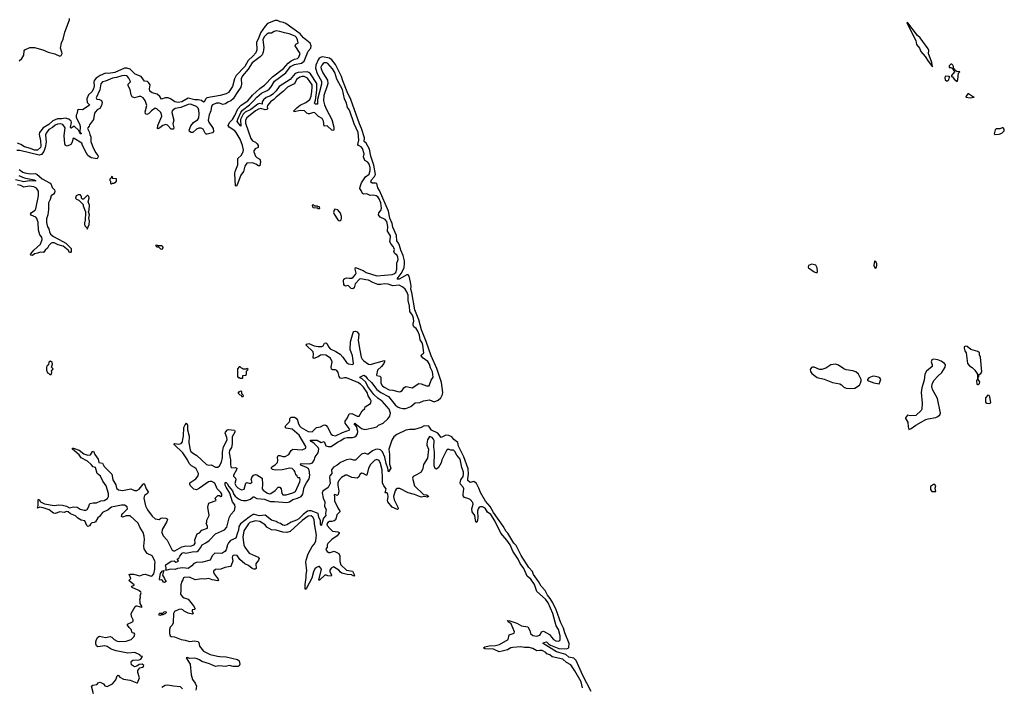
# Model space of a CAD drawing. Extents: x 2029826 to 2248070, y 228728 to 402406.
# Tile 295 of 368: x 2187112 to 2199992, y 250841 to 259567. Entities that reach past the tile are written whole.
import ezdxf

# ---------------------------------------------------------------- set-up
doc = ezdxf.new("R2010")
doc.units = 0

msp = doc.modelspace()

# ---------------------------------------------------------------- linework, layer by layer
at = {"layer": '0CON10XD'}
for points in [[(2191928, 253705), (2191905, 253766), (2191888, 253848), (2191858, 253918), (2191833, 253945), (2191795, 253954), (2191765, 253950), (2191727, 253933), (2191665, 253885), (2191625, 253901), (2191585, 253889), (2191505, 253810), (2191485, 253810), (2191435, 253825), (2191385, 253816), (2191310, 253780), (2191266, 253745), (2191215, 253718), (2191193, 253685), (2191194, 253635), (2191168, 253605), (2191163, 253587), (2191175, 253505), (2191146, 253454), (2191078, 253405), (2191069, 253385), (2191080, 253315), (2191102, 253265), (2191098, 253205), (2191123, 253165), (2191114, 253114), (2191118, 253085), (2191088, 253052), (2191055, 252953), (2191045, 252970), (2191046, 253016), (2191025, 253065), (2191015, 253115), (2190925, 253146), (2190895, 253148), (2190875, 253142), (2190820, 253100), (2190765, 253045), (2190735, 253025), (2190662, 252998), (2190605, 252963), (2190575, 252957), (2190555, 252960), (2190525, 252982), (2190495, 252991), (2190468, 253008), (2190405, 253024), (2190325, 253089), (2190245, 253082), (2190185, 253101), (2190165, 253101), (2190113, 253067), (2190000, 252980), (2189979, 252945), (2189975, 252895), (2189959, 252859), (2189938, 252792), (2189869, 252761), (2189842, 252728), (2189829, 252705), (2189815, 252638), (2189796, 252615), (2189755, 252592), (2189665, 252593), (2189631, 252559), (2189602, 252505), (2189505, 252478), (2189425, 252474), (2189391, 252459), (2189365, 252428), (2189315, 252394), (2189245, 252404), (2189175, 252396), (2189145, 252383), (2189084, 252386), (2189025, 252370), (2189020, 252375), (2189028, 252382), (2189030, 252405), (2189019, 252425), (2189025, 252444), (2189095, 252489), (2189133, 252493), (2189155, 252478), (2189180, 252485), (2189190, 252495), (2189172, 252515), (2189193, 252527), (2189206, 252555), (2189238, 252595), (2189255, 252604), (2189285, 252595), (2189370, 252610), (2189432, 252618), (2189452, 252628), (2189478, 252662), (2189498, 252705), (2189549, 252731), (2189589, 252761), (2189675, 252846), (2189792, 252898), (2189822, 252935), (2189853, 253057), (2189875, 253098), (2189920, 253150), (2189931, 253195), (2189927, 253227), (2189894, 253265), (2189859, 253379), (2189811, 253455), (2189802, 253485), (2189802, 253518), (2189815, 253517), (2189825, 253507), (2189847, 253467), (2189895, 253411), (2189912, 253362), (2189929, 253339), (2189974, 253304), (2190009, 253289), (2190035, 253281), (2190078, 253282), (2190131, 253299), (2190165, 253329), (2190175, 253330), (2190215, 253307), (2190315, 253302), (2190365, 253277), (2190395, 253269), (2190445, 253270), (2190605, 253255), (2190643, 253267), (2190685, 253298), (2190748, 253312), (2190793, 253337), (2190817, 253365), (2190835, 253457), (2190863, 253515), (2190899, 253565), (2190907, 253615), (2190898, 253678), (2190888, 253698), (2190865, 253714), (2190789, 253745), (2190781, 253755), (2190795, 253765), (2190905, 253764), (2190944, 253776), (2190965, 253812), (2190979, 253855), (2191018, 253905), (2191025, 253955), (2191018, 253975), (2190961, 254031), (2190925, 254055), (2190916, 254065), (2190918, 254072), (2191005, 254070), (2191055, 254041), (2191095, 254052), (2191118, 253998), (2191149, 253989), (2191185, 253990), (2191269, 254045), (2191315, 254066), (2191355, 254097), (2191395, 254108), (2191465, 254105), (2191495, 254113), (2191514, 254126), (2191531, 254155), (2191534, 254185), (2191518, 254248), (2191489, 254285), (2191495, 254294), (2191585, 254225), (2191625, 254213), (2191752, 254235), (2191784, 254246), (2191805, 254269), (2191868, 254295), (2191930, 254350), (2191954, 254385), (2191964, 254425), (2191947, 254475), (2191855, 254580), (2191802, 254615), (2191745, 254668), (2191668, 254775), (2191639, 254829), (2191593, 254873), (2191567, 254885), (2191562, 254895), (2191615, 254921), (2191635, 254910), (2191657, 254877), (2191715, 254825), (2191784, 254734), (2191835, 254695), (2191935, 254644), (2192025, 254532), (2192055, 254508), (2192085, 254495), (2192125, 254484), (2192165, 254485), (2192230, 254510), (2192285, 254558), (2192345, 254565), (2192395, 254585), (2192475, 254598), (2192535, 254574), (2192586, 254594), (2192623, 254625), (2192645, 254669), (2192649, 254695), (2192630, 254825), (2192568, 255008), (2192495, 255175), (2192431, 255361), (2192367, 255515), (2192332, 255645), (2192283, 255775), (2192241, 256001), (2192229, 256045), (2192232, 256085), (2192225, 256135), (2192205, 256215), (2192195, 256231), (2192175, 256233), (2192075, 256177), (2192056, 256176), (2192052, 256182), (2192101, 256249), (2192140, 256325), (2192148, 256385), (2192145, 256415), (2192127, 256487), (2192097, 256555), (2192082, 256615), (2192068, 256648), (2192045, 256675), (2192041, 256745), (2191993, 256855), (2191983, 256903), (2191955, 256975), (2191938, 257065), (2191819, 257335), (2191798, 257368), (2191782, 257425), (2191765, 257433), (2191725, 257431), (2191706, 257445), (2191712, 257475), (2191753, 257517), (2191767, 257545), (2191745, 257665), (2191706, 257785), (2191686, 257875), (2191643, 257953), (2191620, 257975), (2191621, 258025), (2191582, 258145), (2191555, 258205), (2191444, 258525), (2191395, 258626), (2191337, 258767), (2191321, 258825), (2191293, 258885), (2191242, 258982), (2191194, 259044), (2191165, 259065), (2191075, 259083), (2191055, 259079), (2191031, 259065), (2191016, 259045), (2190987, 258975), (2190983, 258935), (2191003, 258865), (2191059, 258765), (2191062, 258725), (2191008, 258525), (2191007, 258465), (2190982, 258465), (2190969, 258475), (2190983, 258517), (2191000, 258645), (2191001, 258735), (2190915, 258862), (2190895, 258879), (2190874, 258886), (2190754, 258876), (2190715, 258863), (2190652, 258788), (2190505, 258695), (2190465, 258638), (2190425, 258595), (2190395, 258572), (2190338, 258552), (2190301, 258519), (2190285, 258495), (2190284, 258465), (2190245, 258471), (2190225, 258465), (2190135, 258392), (2190062, 258358), (2190037, 258333), (2189999, 258265), (2190005, 258174), (2189958, 258235), (2189965, 258268), (2190005, 258355), (2190026, 258385), (2190117, 258453), (2190169, 258505), (2190213, 258555), (2190275, 258609), (2190348, 258642), (2190375, 258661), (2190401, 258689), (2190445, 258764), (2190595, 258875), (2190656, 258955), (2190705, 258983), (2190800, 259000), (2190835, 259025), (2190885, 259155), (2190919, 259195), (2190924, 259226), (2190911, 259261), (2190825, 259332), (2190783, 259385), (2190595, 259519), (2190565, 259532), (2190519, 259539), (2190485, 259556), (2190455, 259558), (2190355, 259518), (2190321, 259485), (2190263, 259397), (2190237, 259323), (2190211, 259275), (2190213, 259175), (2190202, 259135), (2190161, 259089), (2190099, 259035), (2190055, 258955), (2189943, 258837), (2189922, 258795), (2189894, 258695), (2189845, 258617), (2189815, 258598), (2189735, 258578), (2189562, 258548), (2189545, 258535), (2189525, 258492), (2189515, 258489), (2189492, 258512), (2189445, 258521), (2189405, 258522), (2189315, 258540), (2189235, 258492), (2189185, 258484), (2189141, 258495), (2189085, 258535), (2189056, 258546), (2189014, 258546), (2188965, 258530), (2188944, 258565), (2188910, 258595), (2188845, 258611), (2188815, 258634), (2188811, 258665), (2188818, 258715), (2188798, 258748), (2188785, 258758), (2188745, 258762), (2188701, 258825), (2188622, 258855), (2188555, 258919), (2188515, 258935), (2188485, 258932), (2188355, 258878), (2188275, 258864), (2188235, 258867), (2188165, 258840), (2188114, 258805), (2188088, 258775), (2188083, 258753), (2188086, 258705), (2188079, 258665), (2188055, 258625), (2188011, 258585), (2187992, 258535), (2187995, 258485), (2188025, 258455), (2188020, 258445), (2187935, 258388), (2187876, 258394), (2187866, 258384), (2187863, 258347), (2187851, 258319), (2187849, 258295), (2187898, 258192), (2187902, 258165), (2187900, 258100), (2187916, 258085), (2187917, 258075), (2187904, 258075), (2187900, 258100), (2187895, 258098), (2187882, 258122), (2187831, 258171), (2187825, 258174), (2187785, 258148), (2187781, 258151), (2187778, 258165), (2187791, 258225), (2187785, 258242), (2187755, 258267), (2187705, 258279), (2187665, 258271), (2187605, 258271), (2187545, 258244), (2187495, 258197), (2187418, 258155), (2187370, 258095), (2187366, 258066), (2187384, 257986), (2187390, 257915), (2187382, 257895), (2187345, 257864), (2187306, 257864), (2187255, 257885), (2187175, 257906), (2187125, 257937), (2187082, 257952)], [(2187105, 259031), (2187141, 259059), (2187167, 259105), (2187170, 259160), (2187178, 259172), (2187245, 259205), (2187305, 259206), (2187415, 259172), (2187485, 259142), (2187572, 259122), (2187637, 259093), (2187655, 259100), (2187666, 259125), (2187665, 259142), (2187645, 259195), (2187659, 259265), (2187679, 259315), (2187703, 259405), (2187765, 259565), (2187762, 259585)], [(2190932, 258628), (2190940, 258685), (2190939, 258715), (2190876, 258805), (2190835, 258826), (2190807, 258825), (2190776, 258815), (2190735, 258788), (2190717, 258745), (2190702, 258728), (2190614, 258685), (2190565, 258635), (2190465, 258556), (2190436, 258524), (2190391, 258495), (2190352, 258445), (2190348, 258428), (2190353, 258405), (2190348, 258392), (2190325, 258390), (2190265, 258407), (2190235, 258398), (2190195, 258376), (2190084, 258285), (2190066, 258255), (2190065, 258215), (2190136, 258015), (2190156, 257985), (2190195, 257965), (2190219, 257945), (2190230, 257925), (2190231, 257899), (2190191, 257879), (2190175, 257855), (2190175, 257842), (2190195, 257784), (2190215, 257765), (2190255, 257743), (2190260, 257715), (2190255, 257657), (2190235, 257657), (2190200, 257680), (2190156, 257696), (2190085, 257693), (2190057, 257655), (2190038, 257582), (2190003, 257537), (2189955, 257410), (2189945, 257393), (2189935, 257396), (2189927, 257557), (2189932, 257585), (2189965, 257671), (2189965, 257755), (2190015, 257798), (2190035, 257843), (2190038, 257865), (2190025, 257925), (2189997, 258005), (2189944, 258094), (2189925, 258117), (2189852, 258162), (2189841, 258185), (2189856, 258224), (2189895, 258264), (2189925, 258315), (2189967, 258403), (2190010, 258450), (2190097, 258505), (2190158, 258582), (2190253, 258667), (2190315, 258712), (2190420, 258820), (2190565, 258930), (2190622, 258998), (2190665, 259031), (2190705, 259051), (2190745, 259062), (2190765, 259077), (2190780, 259125), (2190714, 259225), (2190723, 259247), (2190751, 259259), (2190754, 259266), (2190748, 259305), (2190732, 259335), (2190715, 259352), (2190635, 259384), (2190575, 259395), (2190515, 259415), (2190465, 259420), (2190442, 259415), (2190405, 259393), (2190365, 259390), (2190345, 259378), (2190309, 259345), (2190294, 259305), (2190304, 259205), (2190296, 259144), (2190282, 259108), (2190259, 259081), (2190155, 259005), (2190099, 258921), (2190025, 258833), (2190011, 258795), (2190014, 258725), (2190005, 258685), (2189946, 258605), (2189905, 258535), (2189875, 258508), (2189835, 258491), (2189803, 258467), (2189769, 258461), (2189725, 258475), (2189685, 258475), (2189636, 258455), (2189622, 258438), (2189612, 258375), (2189589, 258325), (2189576, 258255), (2189585, 258228), (2189641, 258145), (2189649, 258105), (2189632, 258088), (2189565, 258071), (2189553, 258073), (2189538, 258085), (2189514, 258135), (2189485, 258148), (2189455, 258148), (2189424, 258136), (2189375, 258095), (2189353, 258093), (2189333, 258105), (2189330, 258125), (2189351, 258179), (2189387, 258223), (2189441, 258265), (2189456, 258285), (2189460, 258335), (2189455, 258385), (2189445, 258411), (2189425, 258435), (2189345, 258462), (2189315, 258460), (2189221, 258419), (2189145, 258408), (2189105, 258375), (2189104, 258355), (2189129, 258255), (2189116, 258205), (2189127, 258155), (2189124, 258136), (2189095, 258135), (2189045, 258188), (2189025, 258196), (2188985, 258186), (2188945, 258152), (2188925, 258143), (2188916, 258146), (2188917, 258185), (2188970, 258305), (2188969, 258329), (2188957, 258355), (2188905, 258403), (2188885, 258411), (2188835, 258376), (2188795, 258336), (2188775, 258329), (2188757, 258337), (2188752, 258365), (2188773, 258445), (2188755, 258512), (2188725, 258546), (2188695, 258564), (2188675, 258564), (2188615, 258546), (2188585, 258559), (2188572, 258585), (2188556, 258655), (2188530, 258705), (2188532, 258725), (2188560, 258755), (2188557, 258767), (2188540, 258805), (2188522, 258825), (2188508, 258835), (2188480, 258840), (2188448, 258835), (2188380, 258810), (2188325, 258802), (2188235, 258763), (2188195, 258756), (2188175, 258730), (2188161, 258649), (2188111, 258545), (2188119, 258529), (2188156, 258526), (2188182, 258512), (2188190, 258485), (2188183, 258445), (2188162, 258408), (2188125, 258388), (2188102, 258365), (2188092, 258345), (2188078, 258265), (2188026, 258195), (2188021, 258175), (2188002, 258155), (2188000, 258145), (2188022, 258102), (2188028, 258065), (2188041, 258035), (2188043, 257975), (2188073, 257893), (2188106, 257826), (2188134, 257794), (2188137, 257775), (2188125, 257750), (2188045, 257764), (2188005, 257791), (2187985, 257825), (2187934, 257924), (2187925, 257955), (2187825, 258016), (2187813, 258017), (2187805, 258008), (2187800, 257965), (2187781, 257935), (2187735, 257913), (2187712, 257922), (2187703, 257945), (2187695, 258055), (2187706, 258155), (2187675, 258197), (2187645, 258206), (2187605, 258201), (2187575, 258188), (2187543, 258157), (2187495, 258131), (2187458, 258085), (2187448, 258062), (2187459, 257965), (2187447, 257895), (2187427, 257843), (2187395, 257805), (2187365, 257799), (2187115, 257859), (2187075, 257857)], [(2199055, 258952), (2199045, 259007), (2199002, 259125), (2199004, 259165), (2198998, 259185), (2198892, 259332), (2198855, 259362), (2198732, 259525), (2198721, 259529), (2198718, 259525), (2198836, 259295), (2198842, 259245), (2198881, 259195), (2198902, 259152), (2198958, 259088), (2198995, 259026), (2199055, 258952)], [(2188783, 253163), (2188845, 253080), (2188885, 253044), (2188935, 253034), (2188958, 253052), (2188975, 253057), (2189025, 253051), (2189043, 253043), (2189046, 253035), (2189031, 252999), (2188975, 252905), (2188970, 252865), (2188989, 252819), (2189041, 252765), (2189108, 252635), (2189123, 252625), (2189140, 252625), (2189231, 252679), (2189285, 252689), (2189345, 252685), (2189396, 252704), (2189408, 252725), (2189403, 252767), (2189434, 252846), (2189465, 252859), (2189496, 252894), (2189567, 252923), (2189567, 252945), (2189550, 252985), (2189560, 252995), (2189562, 253025), (2189590, 253085), (2189574, 253195), (2189580, 253235), (2189584, 253246), (2189596, 253254), (2189680, 253285), (2189670, 253315), (2189703, 253347), (2189725, 253347), (2189745, 253337), (2189755, 253340), (2189757, 253365), (2189745, 253386), (2189694, 253434), (2189665, 253509), (2189625, 253530), (2189605, 253533), (2189583, 253527), (2189466, 253444), (2189426, 253424), (2189391, 253431), (2189345, 253475), (2189336, 253495), (2189339, 253515), (2189416, 253565), (2189445, 253607), (2189449, 253635), (2189422, 253695), (2189400, 253715), (2189358, 253738), (2189328, 253765), (2189306, 253815), (2189245, 253904), (2189131, 254015), (2189134, 254025), (2189142, 254028), (2189195, 254020), (2189224, 254026), (2189240, 254050), (2189245, 254085), (2189254, 254124), (2189261, 254235), (2189275, 254272), (2189295, 254293), (2189300, 254290), (2189308, 254268), (2189308, 254208), (2189327, 254125), (2189324, 254035), (2189343, 253945), (2189352, 253925), (2189385, 253896), (2189429, 253869), (2189555, 253755), (2189585, 253745), (2189615, 253749), (2189675, 253720), (2189702, 253718), (2189726, 253735), (2189753, 253785), (2189766, 253844), (2189763, 253915), (2189780, 253985), (2189824, 254075), (2189822, 254105), (2189802, 254165), (2189804, 254176), (2189832, 254208), (2189845, 254213), (2189924, 254204), (2189928, 254195), (2189925, 254175), (2189892, 254115), (2189892, 254025), (2189883, 253975), (2189857, 253935), (2189850, 253905), (2189871, 253815), (2189868, 253758), (2189874, 253724), (2189885, 253711), (2189934, 253714), (2189951, 253705), (2189948, 253685), (2189907, 253615), (2189911, 253601), (2189936, 253575), (2189938, 253555), (2189928, 253505), (2189945, 253470), (2189965, 253449), (2189995, 253430), (2190015, 253424), (2190049, 253431), (2190071, 253509), (2190085, 253520), (2190125, 253506), (2190145, 253514), (2190151, 253525), (2190141, 253555), (2190148, 253585), (2190172, 253615), (2190195, 253624), (2190215, 253619), (2190282, 253575), (2190290, 253495), (2190285, 253435), (2190295, 253419), (2190345, 253384), (2190375, 253372), (2190399, 253375), (2190454, 253415), (2190492, 253458), (2190513, 253457), (2190533, 253435), (2190543, 253375), (2190555, 253356), (2190598, 253355), (2190687, 253385), (2190718, 253402), (2190776, 253525), (2190782, 253555), (2190778, 253578), (2190755, 253580), (2190745, 253590), (2190740, 253605), (2190725, 253620), (2190716, 253655), (2190704, 253675), (2190675, 253699), (2190645, 253704), (2190545, 253683), (2190455, 253678), (2190417, 253687), (2190401, 253705), (2190409, 253721), (2190455, 253751), (2190485, 253781), (2190489, 253805), (2190485, 253855), (2190495, 253873), (2190515, 253873), (2190555, 253859), (2190585, 253859), (2190634, 253886), (2190665, 253938), (2190685, 253954), (2190805, 253943), (2190853, 253967), (2190855, 253990), (2190770, 254135), (2190675, 254214), (2190600, 254230), (2190585, 254245), (2190592, 254265), (2190636, 254305), (2190644, 254325), (2190645, 254355), (2190665, 254373), (2190705, 254370), (2190729, 254359), (2190744, 254334), (2190757, 254285), (2190776, 254255), (2190795, 254238), (2190885, 254186), (2190939, 254181), (2190994, 254236), (2191045, 254247), (2191085, 254269), (2191105, 254272), (2191122, 254262), (2191140, 254240), (2191185, 254150), (2191206, 254136), (2191245, 254130), (2191335, 254173), (2191430, 254205), (2191423, 254225), (2191371, 254295), (2191368, 254322), (2191400, 254365), (2191420, 254415), (2191455, 254418), (2191492, 254402), (2191525, 254386), (2191554, 254386), (2191594, 254456), (2191628, 254485), (2191631, 254509), (2191699, 254551), (2191707, 254563), (2191709, 254585), (2191703, 254605), (2191672, 254652), (2191656, 254695), (2191611, 254765), (2191571, 254805), (2191535, 254827), (2191385, 254885), (2191362, 254888), (2191325, 254879), (2191304, 254884), (2191289, 254905), (2191276, 254956), (2191261, 254981), (2191245, 254992), (2191205, 254992), (2191191, 255001), (2191188, 255025), (2191201, 255095), (2191178, 255145), (2191115, 255181), (2191073, 255187), (2191045, 255183), (2191015, 255160), (2190960, 255140), (2190953, 255153), (2190957, 255195), (2190949, 255225), (2190861, 255315), (2190862, 255325), (2190895, 255336), (2190963, 255303), (2191015, 255294), (2191065, 255295), (2191083, 255305), (2191100, 255340), (2191115, 255345), (2191128, 255335), (2191156, 255286), (2191175, 255267), (2191249, 255229), (2191304, 255194), (2191337, 255157), (2191385, 255085), (2191415, 255068), (2191468, 255062), (2191476, 255064), (2191478, 255075), (2191465, 255175), (2191437, 255255), (2191441, 255355), (2191475, 255478), (2191485, 255494), (2191505, 255497), (2191525, 255488), (2191549, 255455), (2191541, 255375), (2191560, 255250), (2191580, 255155), (2191591, 255131), (2191613, 255107), (2191675, 255065), (2191695, 255059), (2191883, 255113), (2191884, 255095), (2191874, 255075), (2191844, 255036), (2191791, 254985), (2191778, 254925), (2191785, 254915), (2191825, 254907), (2191836, 254896), (2191836, 254815), (2191855, 254785), (2191879, 254765), (2191945, 254729), (2191995, 254725), (2192075, 254704), (2192095, 254708), (2192115, 254721), (2192138, 254755), (2192155, 254768), (2192168, 254772), (2192245, 254757), (2192335, 254812), (2192365, 254810), (2192435, 254781), (2192468, 254782), (2192493, 254855), (2192519, 254895), (2192510, 254965), (2192487, 255015), (2192474, 255064), (2192450, 255100), (2192389, 255145), (2192366, 255175), (2192368, 255185), (2192400, 255215), (2192386, 255315), (2192376, 255345), (2192352, 255385), (2192340, 255445), (2192321, 255495), (2192300, 255530), (2192270, 255555), (2192258, 255575), (2192258, 255595), (2192268, 255625), (2192265, 255667), (2192252, 255705), (2192217, 255755), (2192213, 255825), (2192195, 255895), (2192192, 255965), (2192175, 256012), (2192155, 256045), (2192125, 256071), (2192075, 256099), (2191995, 256091), (2191931, 256111), (2191885, 256115), (2191835, 256106), (2191795, 256108), (2191731, 256131), (2191675, 256162), (2191639, 256169), (2191575, 256182), (2191555, 256175), (2191500, 256115), (2191486, 256064), (2191471, 256049), (2191449, 256055), (2191415, 256089), (2191405, 256092), (2191375, 256086), (2191360, 256095), (2191353, 256107), (2191349, 256155), (2191354, 256175), (2191364, 256185), (2191386, 256194), (2191427, 256187), (2191455, 256191), (2191475, 256204), (2191505, 256237), (2191512, 256255), (2191499, 256305), (2191505, 256327), (2191605, 256290), (2191645, 256264), (2191785, 256220), (2191984, 256236), (2192007, 256245), (2192031, 256265), (2192044, 256306), (2192046, 256384), (2192061, 256435), (2192058, 256465), (2192051, 256485), (2192013, 256515), (2192008, 256535), (2192013, 256565), (2192008, 256585), (2191999, 256605), (2191972, 256632), (2191955, 256665), (2191964, 256724), (2191961, 256741), (2191922, 256802), (2191926, 256866), (2191915, 256930), (2191895, 256958), (2191826, 256985), (2191804, 257015), (2191810, 257045), (2191837, 257075), (2191847, 257105), (2191837, 257175), (2191815, 257226), (2191795, 257253), (2191774, 257264), (2191735, 257272), (2191695, 257270), (2191651, 257291), (2191615, 257289), (2191595, 257294), (2191581, 257335), (2191563, 257363), (2191565, 257385), (2191585, 257435), (2191636, 257514), (2191685, 257550), (2191698, 257595), (2191697, 257635), (2191685, 257679), (2191665, 257707), (2191629, 257725), (2191608, 257775), (2191617, 257815), (2191595, 257885), (2191581, 257905), (2191545, 257924), (2191537, 257935), (2191547, 257995), (2191539, 258095), (2191486, 258206), (2191425, 258385), (2191401, 258421), (2191388, 258475), (2191359, 258535), (2191333, 258655), (2191261, 258791), (2191235, 258876), (2191205, 258925), (2191145, 258996), (2191125, 259003), (2191095, 259002), (2191080, 258995), (2191065, 258975), (2191053, 258945), (2191055, 258925), (2191076, 258875), (2191137, 258777), (2191141, 258735), (2191133, 258705), (2191092, 258575), (2191087, 258505), (2191098, 258455), (2191124, 258395), (2191197, 258265), (2191222, 258165), (2191222, 258135), (2191215, 258119), (2191195, 258122), (2191135, 258182), (2191094, 258174), (2191085, 258240), (2191067, 258275), (2191021, 258301), (2190975, 258349), (2190955, 258355), (2190905, 258338), (2190888, 258338), (2190868, 258348), (2190838, 258375), (2190785, 258380), (2190704, 258365), (2190699, 258375), (2190736, 258415), (2190781, 258449), (2190855, 258484), (2190907, 258525), (2190925, 258570), (2190932, 258628)], [(2199375, 258760), (2199386, 258784), (2199393, 258867), (2199410, 258885), (2199405, 258890), (2199375, 258888), (2199352, 258902), (2199330, 258935), (2199330, 258955), (2199318, 258975), (2199308, 258985), (2199295, 258986), (2199273, 258965), (2199273, 258943), (2199295, 258942), (2199318, 258928), (2199320, 258915), (2199338, 258898), (2199342, 258885), (2199302, 258838), (2199300, 258825), (2199315, 258820), (2199335, 258790), (2199375, 258760)], [(2199255, 258768), (2199268, 258782), (2199272, 258808), (2199280, 258815), (2199267, 258827), (2199225, 258830), (2199216, 258814), (2199220, 258780), (2199235, 258768), (2199255, 258768)], [(2199545, 258545), (2199600, 258555), (2199575, 258562), (2199525, 258600), (2199515, 258598), (2199492, 258568), (2199491, 258555), (2199545, 258545)], [(2199875, 258067), (2199925, 258073), (2199960, 258085), (2199990, 258115), (2199992, 258135), (2199978, 258155), (2199964, 258156), (2199935, 258143), (2199885, 258142), (2199872, 258128), (2199858, 258075), (2199875, 258067)], [(2187100, 257530), (2187171, 257501), (2187302, 257475), (2187317, 257465), (2187320, 257455), (2187235, 257463), (2187165, 257447), (2187056, 257476)], [(2187105, 257610), (2187154, 257575), (2187181, 257565), (2187255, 257553), (2187315, 257558), (2187335, 257550), (2187405, 257488), (2187511, 257431), (2187524, 257414), (2187535, 257375), (2187569, 257345), (2187573, 257325), (2187568, 257305), (2187555, 257287), (2187525, 257265), (2187512, 257218), (2187487, 257175), (2187488, 257085), (2187479, 257015), (2187464, 256965), (2187464, 256915), (2187475, 256860), (2187495, 256835), (2187500, 256795), (2187517, 256765), (2187555, 256733), (2187675, 256668), (2187715, 256648), (2187785, 256578), (2187784, 256536), (2187777, 256523), (2187765, 256524), (2187744, 256554), (2187679, 256609), (2187615, 256625), (2187565, 256650), (2187537, 256653), (2187523, 256647), (2187492, 256618), (2187475, 256581), (2187444, 256555), (2187425, 256525), (2187385, 256531), (2187345, 256514), (2187304, 256506), (2187280, 256485), (2187259, 256489), (2187254, 256495), (2187258, 256505), (2187295, 256553), (2187385, 256635), (2187405, 256695), (2187403, 256725), (2187375, 256755), (2187358, 256815), (2187353, 256915), (2187338, 256968), (2187325, 256986), (2187264, 257014), (2187254, 257025), (2187265, 257049), (2187314, 257076), (2187325, 257095), (2187359, 257265), (2187356, 257326), (2187330, 257365), (2187295, 257383), (2187235, 257393), (2187165, 257377), (2187125, 257400), (2187085, 257408)], [(2188315, 257420), (2188325, 257430), (2188345, 257430), (2188355, 257440), (2188365, 257440), (2188380, 257455), (2188378, 257488), (2188325, 257490), (2188320, 257495), (2188330, 257505), (2188315, 257520), (2188308, 257502), (2188290, 257485), (2188290, 257465), (2188300, 257455), (2188300, 257425), (2188315, 257420)], [(2187995, 256830), (2188019, 256891), (2188026, 256935), (2188017, 256975), (2188027, 257015), (2188012, 257055), (2188021, 257079), (2188023, 257145), (2188007, 257185), (2188021, 257235), (2188016, 257255), (2188005, 257268), (2187995, 257268), (2187945, 257220), (2187935, 257220), (2187920, 257235), (2187920, 257255), (2187910, 257265), (2187910, 257275), (2187905, 257280), (2187875, 257280), (2187850, 257265), (2187840, 257235), (2187855, 257220), (2187885, 257210), (2187942, 257152), (2187942, 257135), (2187972, 257055), (2187970, 256935), (2187960, 256915), (2187960, 256895), (2187964, 256874), (2187990, 256845), (2187995, 256830)], [(2191035, 257100), (2191040, 257105), (2191035, 257120), (2191015, 257120), (2191005, 257130), (2190975, 257130), (2190955, 257148), (2190938, 257142), (2190942, 257122), (2190953, 257113), (2191005, 257110), (2191015, 257100), (2191035, 257100)], [(2191305, 256940), (2191318, 256952), (2191323, 256975), (2191322, 256995), (2191307, 257037), (2191275, 257082), (2191235, 257092), (2191224, 257076), (2191218, 257048), (2191226, 257026), (2191275, 256950), (2191285, 256941), (2191305, 256940)], [(2188975, 256570), (2188990, 256585), (2188990, 256595), (2188980, 256605), (2188965, 256612), (2188925, 256610), (2188905, 256620), (2188890, 256615), (2188905, 256600), (2188928, 256598), (2188953, 256573), (2188975, 256570)], [(2197545, 256262), (2197550, 256275), (2197546, 256325), (2197528, 256358), (2197475, 256374), (2197430, 256355), (2197426, 256335), (2197433, 256325), (2197505, 256274), (2197525, 256264), (2197545, 256262)], [(2198305, 256321), (2198315, 256322), (2198326, 256355), (2198323, 256375), (2198312, 256405), (2198295, 256412), (2198286, 256355), (2198295, 256331), (2198305, 256321)], [(2199645, 254797), (2199655, 254798), (2199668, 254812), (2199673, 254833), (2199650, 254865), (2199650, 254895), (2199660, 254905), (2199662, 254928), (2199686, 254944), (2199697, 254965), (2199681, 255155), (2199668, 255185), (2199666, 255215), (2199645, 255232), (2199555, 255258), (2199505, 255294), (2199485, 255301), (2199469, 255291), (2199466, 255275), (2199475, 255240), (2199492, 255215), (2199510, 255075), (2199535, 255043), (2199570, 255020), (2199607, 254985), (2199640, 254935), (2199640, 254875), (2199628, 254845), (2199633, 254805), (2199645, 254797)], [(2187505, 254930), (2187525, 254932), (2187532, 254955), (2187530, 254975), (2187550, 255005), (2187530, 255025), (2187542, 255065), (2187537, 255087), (2187515, 255102), (2187495, 255090), (2187490, 255055), (2187470, 255045), (2187462, 255025), (2187462, 254985), (2187475, 254950), (2187487, 254947), (2187505, 254930)], [(2197984, 254746), (2198035, 254752), (2198098, 254792), (2198112, 254815), (2198119, 254845), (2198119, 254865), (2198086, 254936), (2198048, 254965), (2198009, 254979), (2197925, 254993), (2197895, 255006), (2197825, 255054), (2197784, 255064), (2197725, 255057), (2197658, 255012), (2197605, 254996), (2197575, 254996), (2197506, 255025), (2197485, 255027), (2197469, 255021), (2197454, 254995), (2197455, 254970), (2197475, 254943), (2197545, 254892), (2197635, 254869), (2197745, 254825), (2197839, 254809), (2197864, 254794), (2197895, 254764), (2197922, 254752), (2197984, 254746)], [(2198745, 254212), (2198775, 254224), (2198833, 254267), (2198965, 254340), (2198995, 254351), (2199095, 254369), (2199125, 254382), (2199147, 254403), (2199158, 254425), (2199118, 254618), (2199054, 254735), (2199045, 254775), (2199052, 254815), (2199076, 254854), (2199123, 254907), (2199175, 254955), (2199221, 255025), (2199223, 255055), (2199210, 255075), (2199167, 255105), (2199125, 255122), (2199065, 255131), (2199045, 255120), (2199037, 255095), (2199049, 255055), (2199048, 255035), (2198976, 254975), (2198954, 254935), (2198946, 254855), (2198913, 254757), (2198907, 254695), (2198919, 254555), (2198912, 254475), (2198905, 254460), (2198835, 254392), (2198765, 254388), (2198725, 254398), (2198702, 254365), (2198702, 254355), (2198730, 254305), (2198734, 254244), (2198745, 254212)], [(2190025, 254880), (2190030, 254885), (2190032, 254918), (2190065, 254920), (2190078, 254932), (2190080, 254975), (2190100, 254995), (2190085, 255010), (2190075, 255000), (2190035, 255000), (2190025, 255010), (2190012, 255012), (2189998, 255028), (2189985, 255030), (2189960, 255005), (2189960, 254905), (2189972, 254892), (2189985, 254890), (2189995, 254880), (2190025, 254880)], [(2198355, 254810), (2198377, 254865), (2198362, 254885), (2198345, 254896), (2198286, 254906), (2198265, 254902), (2198222, 254885), (2198202, 254865), (2198203, 254855), (2198215, 254848), (2198285, 254820), (2198355, 254810)], [(2190012, 254642), (2190035, 254642), (2190040, 254655), (2190020, 254675), (2190018, 254708), (2189995, 254710), (2189985, 254700), (2189972, 254698), (2189970, 254685), (2189990, 254665), (2190008, 254658), (2190012, 254642)], [(2199805, 254550), (2199816, 254565), (2199805, 254640), (2199795, 254657), (2199775, 254660), (2199747, 254625), (2199748, 254568), (2199763, 254553), (2199805, 254550)], [(2194586, 250785), (2194478, 250995), (2194392, 251192), (2194360, 251220), (2194297, 251237), (2194255, 251269), (2194135, 251303), (2193962, 251415), (2193964, 251426), (2194005, 251436), (2194029, 251409), (2194054, 251394), (2194165, 251349), (2194265, 251345), (2194285, 251352), (2194297, 251363), (2194299, 251415), (2194243, 251555), (2194226, 251615), (2194191, 251685), (2194132, 251852), (2194087, 251945), (2194053, 252003), (2194018, 252045), (2193985, 252108), (2193935, 252163), (2193901, 252225), (2193835, 252315), (2193819, 252355), (2193774, 252405), (2193673, 252563), (2193605, 252694), (2193578, 252725), (2193497, 252857), (2193475, 252876), (2193438, 252948), (2193312, 253125), (2193265, 253206), (2193206, 253275), (2193139, 253389), (2193119, 253445), (2193086, 253505), (2193055, 253531), (2193005, 253520), (2192976, 253546), (2192973, 253565), (2192984, 253625), (2192977, 253695), (2192923, 253853), (2192893, 253915), (2192854, 253995), (2192842, 254042), (2192792, 254082), (2192765, 254115), (2192725, 254132), (2192685, 254138), (2192625, 254108), (2192582, 254162), (2192501, 254201), (2192465, 254254), (2192405, 254257), (2192365, 254237), (2192275, 254210), (2192215, 254210), (2192165, 254201), (2192045, 254144), (2192005, 254115), (2191979, 254071), (2191941, 253955), (2191948, 253885), (2191948, 253758), (2191968, 253705), (2191935, 253657), (2191928, 253705)], [(2193424, 251315), (2193385, 251305), (2193308, 251338), (2193195, 251344), (2193181, 251355), (2193195, 251369), (2193255, 251385), (2193335, 251387), (2193388, 251402), (2193502, 251465), (2193513, 251527), (2193582, 251548), (2193585, 251566), (2193542, 251672), (2193501, 251695), (2193494, 251715), (2193525, 251711), (2193615, 251680), (2193675, 251645), (2193760, 251630), (2193785, 251585), (2193795, 251545), (2193825, 251517), (2193875, 251510), (2193915, 251524), (2193926, 251534), (2193936, 251564), (2193965, 251576), (2194042, 251532), (2194071, 251495), (2194095, 251468), (2194125, 251448), (2194160, 251445), (2194177, 251453), (2194183, 251465), (2194182, 251515), (2194160, 251595), (2194129, 251645), (2194088, 251805), (2194026, 251945), (2193990, 251995), (2193879, 252095), (2193848, 252185), (2193797, 252255), (2193750, 252295), (2193708, 252395), (2193658, 252458), (2193635, 252517), (2193561, 252621), (2193528, 252705), (2193486, 252765), (2193404, 252854), (2193327, 253015), (2193275, 253098), (2193232, 253132), (2193205, 253173), (2193185, 253191), (2193165, 253201), (2193138, 253202), (2193123, 253195), (2193108, 253175), (2193101, 253145), (2193106, 253056), (2193095, 253004), (2193085, 252996), (2193074, 253025), (2193066, 253085), (2193032, 253135), (2193027, 253175), (2193042, 253235), (2193040, 253255), (2193005, 253295), (2192975, 253311), (2192931, 253321), (2192915, 253345), (2192912, 253365), (2192920, 253435), (2192912, 253455), (2192880, 253495), (2192875, 253515), (2192882, 253555), (2192912, 253595), (2192918, 253625), (2192917, 253655), (2192895, 253715), (2192874, 253825), (2192831, 253875), (2192803, 253925), (2192785, 253940), (2192752, 253942), (2192715, 253954), (2192695, 253936), (2192633, 253815), (2192624, 253775), (2192592, 253715), (2192565, 253693), (2192545, 253699), (2192535, 253735), (2192539, 253915), (2192531, 253985), (2192534, 254065), (2192526, 254085), (2192507, 254105), (2192475, 254118), (2192445, 254076), (2192436, 254025), (2192438, 254005), (2192460, 253955), (2192448, 253835), (2192395, 253755), (2192385, 253701), (2192365, 253652), (2192303, 253617), (2192261, 253595), (2192252, 253575), (2192277, 253475), (2192395, 253363), (2192435, 253359), (2192456, 253345), (2192461, 253335), (2192445, 253328), (2192405, 253333), (2192364, 253326), (2192275, 253361), (2192195, 253384), (2192085, 253441), (2192052, 253438), (2192039, 253431), (2192022, 253408), (2192002, 253335), (2192010, 253290), (2192060, 253195), (2192064, 253175), (2192055, 253164), (2191985, 253195), (2191930, 253265), (2191924, 253285), (2191932, 253332), (2191930, 253365), (2191921, 253381), (2191893, 253385), (2191904, 253435), (2191875, 253474), (2191858, 253515), (2191859, 253569), (2191854, 253685), (2191834, 253765), (2191815, 253804), (2191785, 253818), (2191755, 253807), (2191699, 253755), (2191675, 253705), (2191655, 253614), (2191645, 253612), (2191605, 253637), (2191585, 253641), (2191565, 253625), (2191545, 253586), (2191525, 253573), (2191455, 253583), (2191395, 253614), (2191375, 253612), (2191320, 253585), (2191286, 253545), (2191272, 253515), (2191272, 253485), (2191286, 253405), (2191280, 253360), (2191265, 253350), (2191235, 253361), (2191224, 253355), (2191230, 253325), (2191228, 253275), (2191258, 253228), (2191275, 253185), (2191302, 253145), (2191299, 253135), (2191259, 253095), (2191253, 253055), (2191242, 253028), (2191225, 253015), (2191195, 253008), (2191165, 253007), (2191145, 252997), (2191132, 252975), (2191136, 252955), (2191169, 252915), (2191205, 252883), (2191274, 252875), (2191291, 252865), (2191291, 252855), (2191267, 252823), (2191196, 252775), (2191141, 252719), (2191134, 252705), (2191133, 252675), (2191118, 252645), (2191121, 252635), (2191135, 252615), (2191154, 252604), (2191175, 252604), (2191225, 252620), (2191288, 252588), (2191301, 252561), (2191299, 252485), (2191314, 252444), (2191385, 252372), (2191467, 252357), (2191491, 252305), (2191485, 252295), (2191451, 252311), (2191395, 252314), (2191325, 252335), (2191308, 252345), (2191285, 252373), (2191215, 252414), (2191185, 252397), (2191168, 252372), (2191168, 252355), (2191190, 252305), (2191187, 252295), (2191145, 252298), (2191125, 252305), (2191104, 252305), (2191035, 252240), (2191025, 252242), (2191059, 252385), (2191035, 252419), (2191025, 252420), (2190995, 252406), (2190975, 252388), (2190955, 252350), (2190932, 252268), (2190865, 252138), (2190855, 252123), (2190845, 252125), (2190847, 252187), (2190860, 252275), (2190858, 252315), (2190868, 252365), (2190854, 252475), (2190858, 252502), (2190885, 252585), (2190939, 252681), (2190967, 252715), (2190984, 252755), (2190992, 252795), (2190995, 252828), (2190970, 252980), (2190962, 253035), (2190945, 253067), (2190925, 253083), (2190885, 253078), (2190805, 253021), (2190651, 252879), (2190605, 252863), (2190555, 252871), (2190467, 252897), (2190405, 252898), (2190343, 252935), (2190322, 252965), (2190255, 253010), (2190195, 253017), (2190123, 252995), (2190105, 252977), (2190045, 252885), (2190033, 252805), (2190045, 252704), (2190055, 252675), (2190115, 252595), (2190233, 252543), (2190244, 252525), (2190236, 252504), (2190201, 252455), (2190204, 252395), (2190194, 252386), (2190175, 252385), (2190155, 252394), (2190105, 252433), (2190056, 252456), (2189993, 252513), (2189955, 252562), (2189925, 252569), (2189905, 252564), (2189894, 252555), (2189891, 252539), (2189901, 252495), (2189879, 252435), (2189868, 252422), (2189794, 252406), (2189745, 252384), (2189675, 252379), (2189649, 252361), (2189646, 252345), (2189654, 252325), (2189709, 252255), (2189712, 252245), (2189705, 252232), (2189628, 252248), (2189585, 252264), (2189535, 252253), (2189495, 252258), (2189406, 252246), (2189335, 252279), (2189265, 252278), (2189255, 252270), (2189248, 252245), (2189231, 252225), (2189218, 252182), (2189222, 252105), (2189217, 252057), (2189243, 252025), (2189265, 252010), (2189315, 251993), (2189385, 251905), (2189407, 251865), (2189405, 251858), (2189367, 251853), (2189366, 251835), (2189381, 251805), (2189371, 251799), (2189315, 251808), (2189265, 251835), (2189245, 251855), (2189225, 251861), (2189192, 251858), (2189135, 251830), (2189125, 251805), (2189120, 251685), (2189107, 251655), (2189082, 251625), (2189072, 251595), (2189071, 251545), (2189081, 251515), (2189095, 251505), (2189135, 251500), (2189225, 251464), (2189275, 251458), (2189335, 251439), (2189405, 251449), (2189441, 251441), (2189457, 251425), (2189465, 251379), (2189515, 251313), (2189605, 251269), (2189699, 251249), (2189732, 251242), (2189815, 251241), (2189959, 251205), (2189981, 251185), (2189992, 251145), (2189985, 251122), (2189965, 251112), (2189905, 251113), (2189855, 251125), (2189805, 251114), (2189715, 251122), (2189675, 251111), (2189596, 251146), (2189495, 251177), (2189465, 251201), (2189435, 251215), (2189405, 251220), (2189335, 251216), (2189305, 251230), (2189291, 251225), (2189342, 251142), (2189356, 251005), (2189371, 250941), (2189409, 250895), (2189423, 250855), (2189418, 250805)], [(2188076, 250756), (2188052, 250855), (2188069, 250871), (2188115, 250877), (2188130, 250885), (2188135, 250900), (2188165, 250907), (2188208, 250885), (2188225, 250862), (2188255, 250850), (2188325, 250888), (2188371, 250939), (2188385, 250992), (2188395, 251000), (2188405, 250997), (2188422, 250975), (2188468, 250948), (2188556, 250936), (2188645, 250898), (2188655, 250900), (2188678, 250965), (2188657, 251035), (2188659, 251061), (2188685, 251094), (2188718, 251105), (2188732, 251115), (2188736, 251126), (2188715, 251142), (2188675, 251140), (2188644, 251116), (2188615, 251108), (2188576, 251136), (2188572, 251168), (2188576, 251184), (2188590, 251195), (2188675, 251202), (2188695, 251210), (2188720, 251245), (2188698, 251248), (2188684, 251264), (2188617, 251297), (2188525, 251286), (2188375, 251316), (2188308, 251338), (2188256, 251375), (2188225, 251385), (2188135, 251368), (2188117, 251385), (2188109, 251409), (2188107, 251435), (2188115, 251468), (2188134, 251496), (2188155, 251508), (2188235, 251491), (2188295, 251506), (2188317, 251497), (2188346, 251465), (2188385, 251443), (2188422, 251438), (2188505, 251442), (2188572, 251465), (2188610, 251505), (2188617, 251537), (2188608, 251548), (2188582, 251555), (2188570, 251595), (2188542, 251622), (2188523, 251655), (2188523, 251665), (2188587, 251695), (2188596, 251705), (2188598, 251725), (2188574, 251765), (2188568, 251805), (2188624, 251896), (2188634, 251906), (2188645, 251907), (2188705, 251890), (2188712, 251895), (2188689, 251935), (2188690, 251965), (2188683, 251985), (2188692, 252015), (2188688, 252035), (2188699, 252075), (2188696, 252085), (2188672, 252105), (2188585, 252146), (2188576, 252155), (2188578, 252162), (2188610, 252175), (2188610, 252185), (2188592, 252192), (2188539, 252235), (2188567, 252265), (2188544, 252316), (2188558, 252322), (2188599, 252319), (2188685, 252299), (2188725, 252316), (2188755, 252319), (2188830, 252295), (2188845, 252299), (2188865, 252323), (2188880, 252385), (2188879, 252445), (2188885, 252475), (2188881, 252495), (2188845, 252560), (2188781, 252591), (2188761, 252615), (2188742, 252652), (2188735, 252685), (2188743, 252775), (2188739, 252815), (2188726, 252865), (2188683, 252933), (2188662, 252985), (2188555, 253082), (2188505, 253081), (2188455, 253064), (2188445, 253072), (2188448, 253095), (2188461, 253115), (2188522, 253175), (2188518, 253198), (2188485, 253220), (2188443, 253223), (2188315, 253196), (2188296, 253184), (2188269, 253161), (2188194, 253126), (2188158, 253075), (2188135, 253055), (2188105, 253005), (2188085, 252994), (2188055, 252992), (2188037, 252975), (2188025, 252950), (2188005, 252942), (2187990, 252955), (2187965, 253015), (2187918, 253025), (2187872, 253052), (2187841, 253081), (2187775, 253109), (2187745, 253136), (2187725, 253137), (2187695, 253126), (2187635, 253135), (2187575, 253111), (2187555, 253117), (2187499, 253159), (2187419, 253189), (2187375, 253195), (2187343, 253183), (2187353, 253217), (2187355, 253298), (2187365, 253297), (2187386, 253266), (2187438, 253238), (2187565, 253216), (2187625, 253227), (2187670, 253220), (2187725, 253208), (2187765, 253185), (2187815, 253199), (2187865, 253195), (2187905, 253168), (2187955, 253155), (2187975, 253157), (2187993, 253167), (2188017, 253205), (2188025, 253235), (2188035, 253243), (2188075, 253254), (2188115, 253254), (2188175, 253280), (2188216, 253284), (2188260, 253310), (2188273, 253335), (2188275, 253375), (2188243, 253475), (2188199, 253535), (2188170, 253600), (2188125, 253635), (2188105, 253714), (2188074, 253724), (2188047, 253755), (2187997, 253797), (2187915, 253842), (2187888, 253878), (2187804, 253955), (2187804, 253966), (2187815, 253969), (2187889, 253939), (2187951, 253891), (2188005, 253875), (2188039, 253881), (2188065, 253924), (2188078, 253928), (2188096, 253886), (2188140, 253825), (2188148, 253778), (2188195, 253769), (2188217, 253727), (2188319, 253625), (2188330, 253555), (2188368, 253488), (2188380, 253445), (2188405, 253424), (2188455, 253415), (2188565, 253436), (2188615, 253414), (2188645, 253412), (2188675, 253432), (2188725, 253496), (2188735, 253504), (2188745, 253497), (2188765, 253436), (2188792, 253395), (2188784, 253376), (2188745, 253349), (2188735, 253315), (2188758, 253215), (2188783, 253163)], [(2199095, 253400), (2199090, 253445), (2199097, 253475), (2199085, 253490), (2199065, 253492), (2199028, 253465), (2199028, 253425), (2199045, 253402), (2199095, 253400)], [(2189005, 252213), (2188994, 252214), (2188981, 252235), (2188965, 252246), (2188945, 252243), (2188942, 252255), (2188955, 252330), (2188975, 252359), (2188995, 252368), (2189000, 252365), (2188992, 252358), (2188980, 252305), (2189006, 252265), (2189015, 252240), (2189030, 252225), (2189005, 252213)], [(2188955, 251780), (2188942, 251782), (2188930, 251795), (2188945, 251810), (2188985, 251810), (2189003, 251827), (2189025, 251830), (2189027, 251815), (2189018, 251805), (2188985, 251790), (2188965, 251790), (2188955, 251780)], [(2194475, 250835), (2194455, 250912), (2194375, 251058), (2194323, 251135), (2194267, 251167), (2194215, 251207), (2194079, 251239), (2194045, 251265), (2194010, 251280), (2193995, 251295), (2193945, 251320), (2193915, 251323), (2193875, 251318), (2193825, 251348), (2193775, 251361), (2193715, 251362), (2193665, 251371), (2193565, 251362), (2193535, 251355), (2193495, 251332), (2193424, 251315)], [(2189241, 250821), (2189215, 250849), (2189124, 250854), (2189045, 250870), (2189015, 250863), (2188972, 250838)]]:
    msp.add_lwpolyline(points, dxfattribs=at)

doc.saveas('drawing.dxf')
